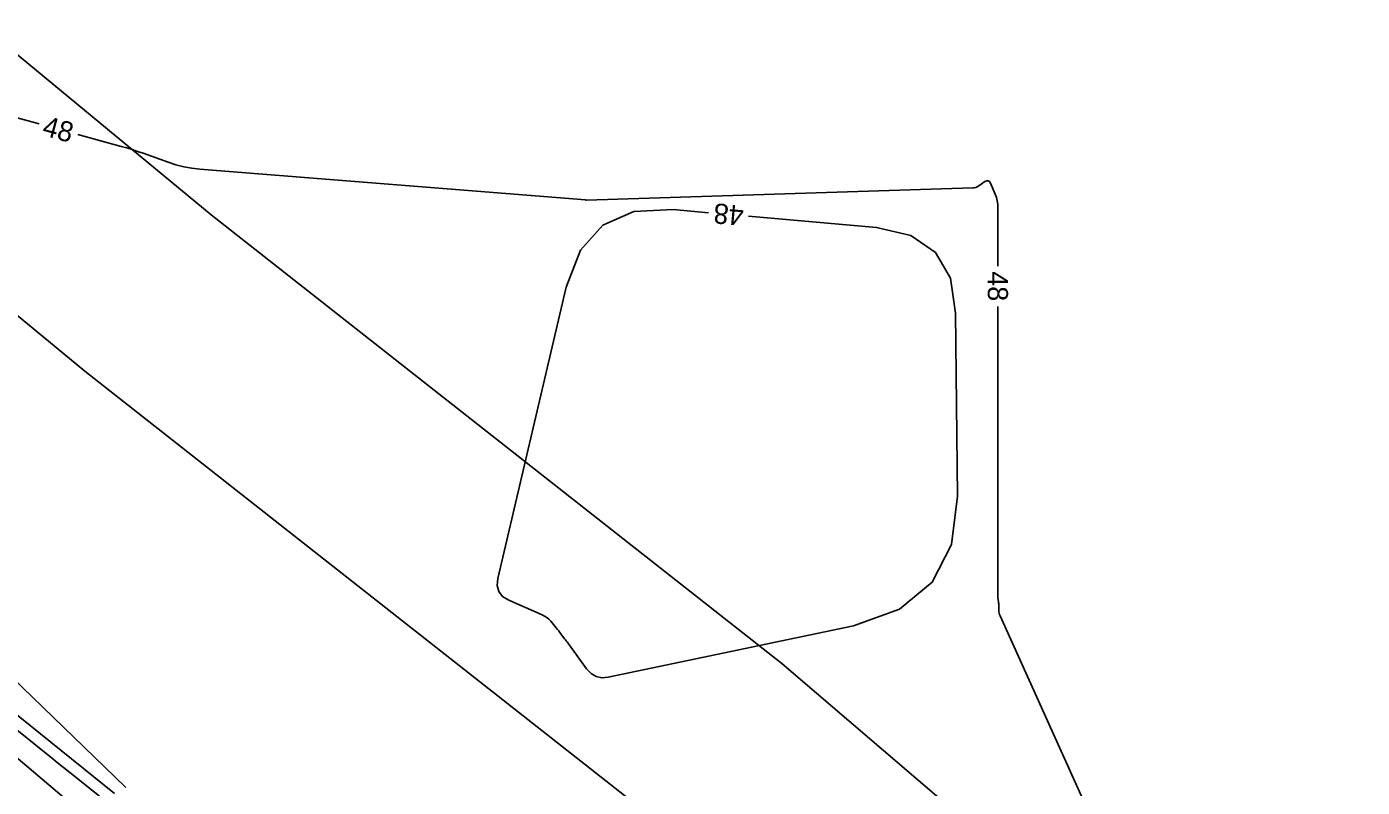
# Model space of a CAD drawing. Extents: x 2384780 to 2405861, y 547869 to 573706.
# Drawn here: x 2392904.4 to 2393037.1, y 552861.7 to 552937.3 of the extents above; entities that cross this region are included whole.
import ezdxf

# ---------------------------------------------------------------- set-up
doc = ezdxf.new("R2010")
doc.units = 0
for name, color, linetype in [('Old_Level_60', 7, 'Continuous'), ('Old_Level_61', 7, 'Continuous'), ('Prop Buffer Zone 1', 7, 'Continuous'), ('Prop Buffer Zone 2', 7, 'Continuous')]:
    doc.layers.add(name, color=color, linetype=linetype)

msp = doc.modelspace()

# ---------------------------------------------------------------- linework, layer by layer
at = {"layer": 'Old_Level_60'}
for points in [[(2392905.6515, 552927.61575), (2392885.3645, 552933.1485), (2392882.8745, 552934.10525), (2392880.7685, 552935.5125), (2392879.047, 552937.37025)], [(2393000.90375, 552913.47425), (2393000.90725, 552919.301), (2393000.89025, 552919.647), (2393000.8395, 552919.98625), (2393000.7545, 552920.3185), (2393000.63525, 552920.64375), (2393000.1805, 552921.719), (2393000.0775, 552921.88925), (2392999.9495, 552921.9735), (2392999.79625, 552921.972), (2392999.61775, 552921.88425), (2392998.9935, 552921.45725), (2392998.856, 552921.3765), (2392998.71175, 552921.31725), (2392998.56025, 552921.27975), (2392998.40175, 552921.264), (2392960.0195, 552920.0475), (2392960.00975, 552920.0475), (2392960.00025, 552920.04825), (2392959.9905, 552920.04975), (2392959.981, 552920.05175), (2392959.95, 552920.05975), (2392959.94325, 552920.0615), (2392959.9365, 552920.06275), (2392959.92975, 552920.06375), (2392959.923, 552920.0645), (2392921.61775, 552923.131), (2392920.8145, 552923.222), (2392920.02275, 552923.3655), (2392919.242, 552923.56125), (2392918.47275, 552923.80975), (2392915.97825, 552924.7065), (2392915.442, 552924.8935), (2392914.90225, 552925.0695), (2392914.3595, 552925.235), (2392913.813, 552925.38975), (2392909.5105, 552926.56325)], [(2392972.14575, 552918.7955), (2392968.65425, 552919.104), (2392964.744, 552918.91), (2392961.668, 552917.563), (2392959.426, 552915.063), (2392958.018, 552911.41), (2392951.2305, 552882.4375), (2392951.16425, 552881.73325), (2392951.321, 552881.141), (2392951.701, 552880.66025), (2392952.3045, 552880.2915)], [(2392952.3045, 552880.2915), (2392955.641, 552878.83025), (2392955.8775, 552878.71025), (2392956.09525, 552878.5655), (2392956.29425, 552878.39575), (2392956.47475, 552878.20125), (2392957.03575, 552877.52275), (2392957.1535, 552877.37875), (2392957.26975, 552877.23325), (2392957.3845, 552877.0865), (2392957.4975, 552876.93875), (2392957.864, 552876.4535), (2392957.94225, 552876.34925), (2392958.02025, 552876.24475), (2392958.0975, 552876.13975), (2392958.1745, 552876.03475), (2392960.049, 552873.4585), (2392960.484, 552872.993), (2392960.9855, 552872.7005), (2392961.55375, 552872.58125), (2392962.18875, 552872.635), (2392986.5725, 552877.753), (2392991.13725, 552879.38), (2392994.381, 552882.06725), (2392996.30375, 552885.81525), (2392996.90575, 552890.62375), (2392996.706, 552908.8295), (2392996.18275, 552912.286), (2392994.6985, 552914.853), (2392992.2535, 552916.53075), (2392988.84775, 552917.319), (2392976.13, 552918.44325)], [(2393015.9885, 552845.7165), (2393001.1235, 552878.74575), (2393001.0725, 552878.87525), (2393001.03525, 552879.008), (2393001.01175, 552879.144), (2393001.00175, 552879.28275), (2393000.99125, 552879.7415), (2393000.98775, 552879.83975), (2393000.98175, 552879.93775), (2393000.97325, 552880.03575), (2393000.96225, 552880.13325), (2393000.90775, 552880.56525), (2393000.8975, 552880.658), (2393000.89025, 552880.75075), (2393000.886, 552880.84375), (2393000.8845, 552880.937), (2393000.9015, 552909.47425)], [(2392914.26775, 552861.6705), (2392914.18825, 552861.7455), (2392898.88025, 552876.548)], [(2392910.0915, 552858.98375), (2392894.82625, 552871.91475)], [(2392913.1535, 552861.06975), (2392912.11825, 552861.90175), (2392900.45925, 552871.26575)]]:
    msp.add_lwpolyline(points, dxfattribs=at)
at = {"layer": 'Old_Level_61'}
msp.add_lwpolyline([(2392911.6535, 552860.7945), (2392908.718, 552863.152), (2392908.08925, 552863.6575), (2392907.4605, 552864.16325), (2392906.832, 552864.669), (2392906.204, 552865.1755), (2392890.86625, 552877.5445)], dxfattribs=at)
at = {"layer": 'Prop Buffer Zone 1'}
msp.add_lwpolyline([(2392814.318, 552987.25575), (2392856.858, 552947.124), (2392910.191, 552903.03325), (2392966.7405, 552858.544), (2393024.089, 552809.45125), (2393072.89275, 552770.57925), (2393091.28025, 552755.58975), (2393111.64975, 552748.752), (2393123.2175, 552748.8085)], dxfattribs=at)
at = {"layer": 'Prop Buffer Zone 2'}
msp.add_lwpolyline([(2392828.79425, 553001.09425), (2392870.106, 552962.12125), (2392922.74775, 552918.602), (2392979.43225, 552874.0065), (2393036.82625, 552824.87475), (2393085.442, 552786.15275), (2393101.09575, 552773.3915), (2393114.8695, 552768.768), (2393121.7695, 552768.79875)], dxfattribs=at)

# ---------------------------------------------------------------- texts
at = {"layer": 'Old_Level_60'}
for rotation, p in [(344.7448806, (2392905.867, 552926.5205)), (174.9482417, (2392975.72375, 552919.483)), (269.9660417, (2392999.9035, 552912.97875))]:
    msp.add_text('48', height=2, rotation=rotation, dxfattribs=at).set_placement(p)

doc.saveas('drawing.dxf')
